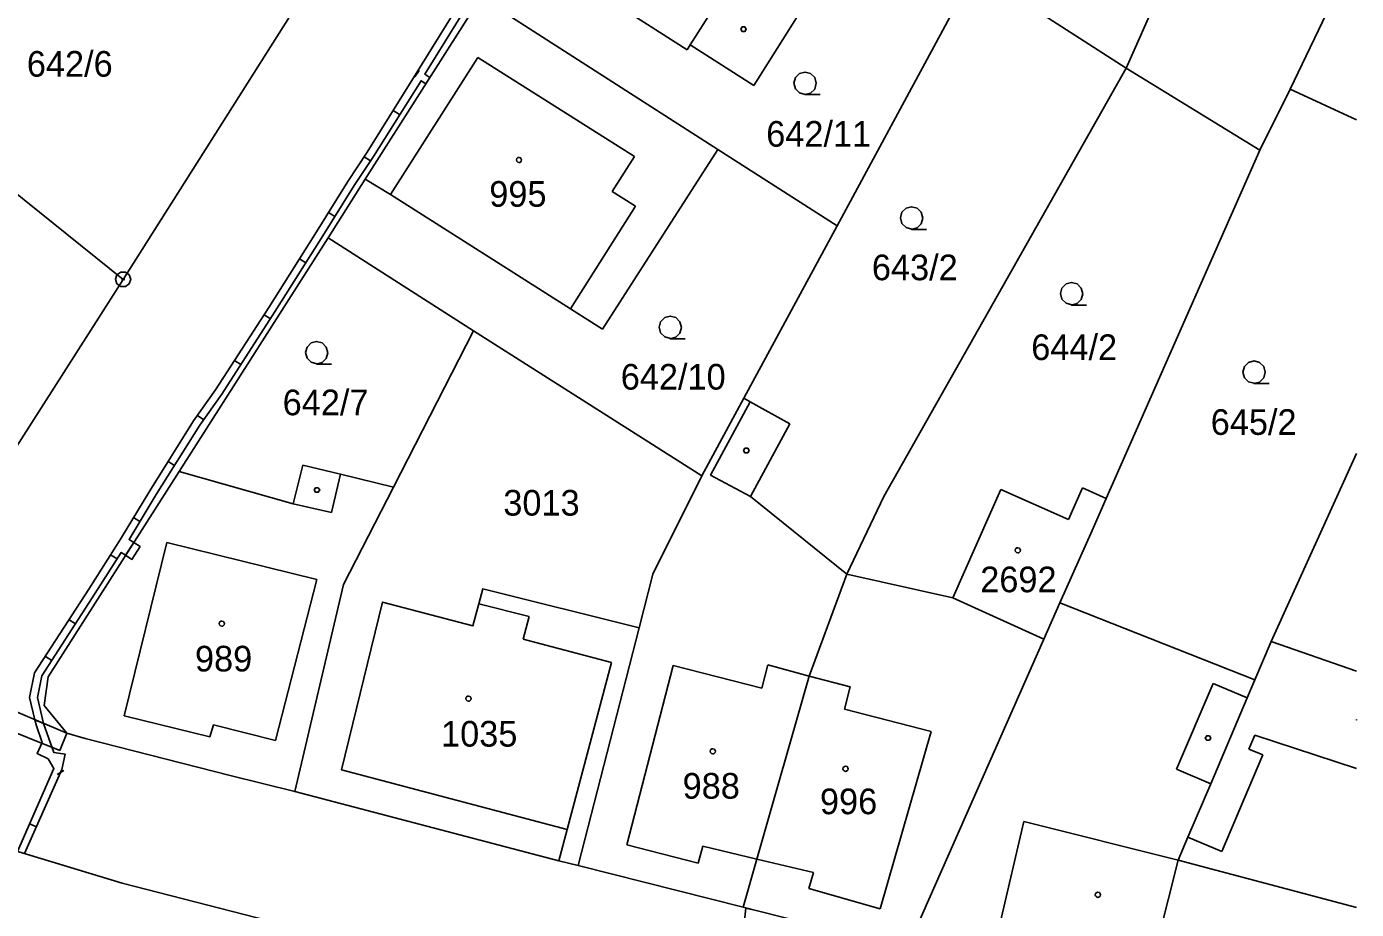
# Model space of a CAD drawing. Extents: x -777309 to -774195, y -1144706 to -1143600.
# Drawn here: x -774288.1 to -774200, y -1144564.6 to -1144506.1 of the extents above; entities that cross this region are included whole.
import ezdxf

# ---------------------------------------------------------------- set-up
doc = ezdxf.new("R2010")
doc.units = 0
for name, color, linetype in [('1', 7, 'Continuous'), ('11', 7, 'Continuous'), ('12', 7, 'Continuous'), ('13', 7, 'Continuous'), ('2', 7, 'Continuous'), ('3', 7, 'Continuous'), ('4', 7, 'Continuous'), ('5', 7, 'Continuous'), ('8', 7, 'Continuous')]:
    doc.layers.add(name, color=color, linetype=linetype)

msp = doc.modelspace()

# ---------------------------------------------------------------- linework, layer by layer
at = {"layer": '1'}
for p, q in [((-774207.5, -1144491.34), (-774215.25, -1144508.81)), ((-774200, -1144501.022), (-774204.39, -1144510.2)), ((-774244.35, -1144507.6), (-774252.93, -1144502.1)), ((-774225.28, -1144502.35), (-774234.41, -1144519.27)), ((-774215.25, -1144508.81), (-774225.28, -1144502.35)), ((-774269.48, -1144503.5), (-774281.71, -1144522.82)), ((-774258.02, -1144504.11), (-774265.67, -1144516.18)), ((-774258.02, -1144504.11), (-774242.31, -1144514.2)), ((-774281.71, -1144522.82), (-774303.15, -1144505.58)), ((-774237.09, -1144505.48), (-774239.93, -1144509.97)), ((-774244.15, -1144507.28), (-774244.35, -1144507.6)), ((-774239.93, -1144509.97), (-774244.15, -1144507.28)), ((-774215.25, -1144508.81), (-774231.3, -1144537.2)), ((-774206.39, -1144514.26), (-774215.25, -1144508.81)), ((-774204.39, -1144510.2), (-774206.39, -1144514.26)), ((-774204.39, -1144510.2), (-774200, -1144512.237)), ((-774249.96, -1144526.11), (-774242.31, -1144514.2)), ((-774242.31, -1144514.2), (-774234.41, -1144519.27)), ((-774216.57, -1144537.34), (-774206.39, -1144514.26)), ((-774265.67, -1144516.18), (-774268.13, -1144520.07)), ((-774263.99, -1144517.18), (-774265.67, -1144516.18)), ((-774252.08, -1144524.76), (-774263.99, -1144517.18)), ((-774240.59, -1144530.68), (-774234.41, -1144519.27)), ((-774278.01, -1144535.55), (-774268.13, -1144520.07)), ((-774268.13, -1144520.07), (-774258.49, -1144526.22)), ((-774281.71, -1144522.82), (-774297.62, -1144547.75)), ((-774249.96, -1144526.11), (-774252.08, -1144524.76)), ((-774258.49, -1144526.22), (-774263.8, -1144536.58)), ((-774258.49, -1144526.22), (-774243.38, -1144535.84)), ((-774243.38, -1144535.84), (-774240.59, -1144530.68)), ((-774240.59, -1144530.68), (-774240.16, -1144530.93)), ((-774237.55, -1144532.39), (-774240.16, -1144530.93)), ((-774240.15, -1144537.21), (-774237.55, -1144532.39)), ((-774200, -1144534.365), (-774205.64, -1144546.82)), ((-774286.69, -1144549.16), (-774278.01, -1144535.55)), ((-774278.01, -1144535.55), (-774270.45, -1144537.69)), ((-774270.45, -1144537.69), (-774269.81, -1144535.12)), ((-774269.81, -1144535.12), (-774267.3, -1144535.73)), ((-774267.3, -1144535.73), (-774263.8, -1144536.58)), ((-774243.38, -1144535.84), (-774246.61, -1144542.36)), ((-774263.8, -1144536.58), (-774267.11, -1144543.03)), ((-774233.76, -1144542.36), (-774240.15, -1144537.21)), ((-774231.3, -1144537.2), (-774233.76, -1144542.36)), ((-774226.73, -1144543.91), (-774223.55, -1144536.74)), ((-774223.55, -1144536.74), (-774219.07, -1144538.72)), ((-774219.07, -1144538.72), (-774218.15, -1144536.64)), ((-774218.15, -1144536.64), (-774216.57, -1144537.34)), ((-774216.57, -1144537.34), (-774217.5, -1144539.45)), ((-774217.5, -1144539.45), (-774219.65, -1144544.26)), ((-774246.61, -1144542.36), (-774247.52, -1144545.91)), ((-774236.25, -1144549.11), (-774233.76, -1144542.36)), ((-774233.76, -1144542.36), (-774226.73, -1144543.91)), ((-774267.11, -1144543.03), (-774270.34, -1144556.75)), ((-774257.89, -1144543.33), (-774258.15, -1144544.31)), ((-774257.89, -1144543.33), (-774247.52, -1144545.91)), ((-774267.24, -1144555.32), (-774264.52, -1144544.2)), ((-774264.52, -1144544.2), (-774258.54, -1144545.78)), ((-774258.54, -1144545.78), (-774258.15, -1144544.31)), ((-774226.73, -1144543.91), (-774220.7, -1144546.67)), ((-774219.65, -1144544.26), (-774220.7, -1144546.67)), ((-774219.65, -1144544.26), (-774206.72, -1144549.35)), ((-774247.52, -1144545.91), (-774251.57, -1144561.67)), ((-774220.7, -1144546.67), (-774229.78, -1144567.17)), ((-774206.72, -1144549.35), (-774205.64, -1144546.82)), ((-774205.64, -1144546.82), (-774200, -1144548.771)), ((-774285.44, -1144552.89), (-774297.62, -1144547.75)), ((-774286.95, -1144551.05), (-774286.69, -1144549.16)), ((-774239.73, -1144561.23), (-774236.25, -1144549.11)), ((-774206.72, -1144549.35), (-774207.23, -1144550.55)), ((-774207.23, -1144550.55), (-774209.65, -1144556.24)), ((-774285.44, -1144552.89), (-774286.95, -1144551.05)), ((-774284.22, -1144553.25), (-774285.44, -1144552.89)), ((-774274.61, -1144555.69), (-774284.22, -1144553.25)), ((-774270.34, -1144556.75), (-774274.61, -1144555.69)), ((-774252.29, -1144559.27), (-774267.24, -1144555.32)), ((-774252.84, -1144561.34), (-774270.34, -1144556.75)), ((-774209.65, -1144556.24), (-774211.16, -1144559.78)), ((-774252.29, -1144559.27), (-774252.84, -1144561.34)), ((-774290.19, -1144560.28), (-774281.77, -1144562.84)), ((-774211.16, -1144559.78), (-774211.8, -1144561.3)), ((-774240.64, -1144564.43), (-774239.73, -1144561.23)), ((-774251.57, -1144561.67), (-774252.84, -1144561.34)), ((-774240.64, -1144564.43), (-774251.57, -1144561.67)), ((-774211.8, -1144561.3), (-774214.3, -1144571.15)), ((-774281.77, -1144562.84), (-774200, -1144583.729)), ((-774229.78, -1144567.17), (-774240.64, -1144564.43))]:
    msp.add_line(p, q, dxfattribs=at)
at = {"layer": '11'}
msp.add_lwpolyline([(-774270.34, -1144556.75), (-774252.84, -1144561.34), (-774252.29, -1144559.27), (-774267.24, -1144555.32), (-774264.52, -1144544.2), (-774258.54, -1144545.78), (-774258.15, -1144544.31), (-774257.89, -1144543.33), (-774247.52, -1144545.91), (-774246.61, -1144542.36), (-774243.38, -1144535.84), (-774258.49, -1144526.22), (-774263.8, -1144536.58), (-774267.11, -1144543.03)], close=True, dxfattribs=at)
at = {"layer": '12'}
for p, q in [((-774244.35, -1144507.6), (-774252.93, -1144502.1)), ((-774241.29, -1144502.81), (-774244.15, -1144507.28)), ((-774244.15, -1144507.28), (-774244.35, -1144507.6)), ((-774263.99, -1144517.18), (-774258.22, -1144508.11)), ((-774247.82, -1144514.67), (-774258.22, -1144508.11)), ((-774249.3, -1144517), (-774247.82, -1144514.67)), ((-774252.08, -1144524.76), (-774263.99, -1144517.18)), ((-774247.77, -1144517.97), (-774249.3, -1144517)), ((-774252.08, -1144524.76), (-774247.77, -1144517.97)), ((-774226.73, -1144543.91), (-774223.55, -1144536.74)), ((-774223.55, -1144536.74), (-774219.07, -1144538.72)), ((-774219.07, -1144538.72), (-774218.15, -1144536.64)), ((-774218.15, -1144536.64), (-774216.57, -1144537.34)), ((-774216.57, -1144537.34), (-774217.5, -1144539.45)), ((-774217.5, -1144539.45), (-774219.65, -1144544.26)), ((-774278.81, -1144540.25), (-774281.64, -1144551.75)), ((-774268.87, -1144542.71), (-774278.81, -1144540.25)), ((-774271.62, -1144553.38), (-774268.87, -1144542.71)), ((-774267.24, -1144555.32), (-774264.52, -1144544.2)), ((-774264.52, -1144544.2), (-774258.54, -1144545.78)), ((-774258.54, -1144545.78), (-774258.15, -1144544.31)), ((-774258.15, -1144544.31), (-774254.81, -1144545.16)), ((-774226.73, -1144543.91), (-774220.7, -1144546.67)), ((-774219.65, -1144544.26), (-774220.7, -1144546.67)), ((-774254.81, -1144545.16), (-774255.2, -1144546.66)), ((-774255.2, -1144546.66), (-774249.36, -1144548.2)), ((-774249.36, -1144548.2), (-774252.29, -1144559.27)), ((-774248.35, -1144560.29), (-774245.28, -1144548.4)), ((-774245.28, -1144548.4), (-774239.39, -1144549.9)), ((-774239.39, -1144549.9), (-774239, -1144548.37)), ((-774239, -1144548.37), (-774236.25, -1144549.11)), ((-774239.73, -1144561.23), (-774236.25, -1144549.11)), ((-774239.73, -1144561.23), (-774236.25, -1144549.11)), ((-774236.25, -1144549.11), (-774233.55, -1144549.82)), ((-774233.55, -1144549.82), (-774233.92, -1144551.3)), ((-774233.92, -1144551.3), (-774228.17, -1144552.77)), ((-774281.64, -1144551.75), (-774275.96, -1144553.14)), ((-774275.96, -1144553.14), (-774275.72, -1144552.33)), ((-774275.72, -1144552.33), (-774271.62, -1144553.38)), ((-774228.17, -1144552.77), (-774231.56, -1144564.54)), ((-774252.29, -1144559.27), (-774267.24, -1144555.32)), ((-774223.6, -1144565.45), (-774222.04, -1144558.74)), ((-774222.04, -1144558.74), (-774211.8, -1144561.3)), ((-774243.61, -1144561.51), (-774248.35, -1144560.29)), ((-774243.31, -1144560.37), (-774243.61, -1144561.51)), ((-774239.73, -1144561.23), (-774243.31, -1144560.37)), ((-774235.97, -1144562.13), (-774239.73, -1144561.23)), ((-774211.8, -1144561.3), (-774214.3, -1144571.15)), ((-774211.8, -1144561.3), (-774214.3, -1144571.15)), ((-774211.8, -1144561.3), (-774200, -1144564.438)), ((-774236.28, -1144563.18), (-774235.97, -1144562.13)), ((-774231.56, -1144564.54), (-774236.28, -1144563.18))]:
    msp.add_line(p, q, dxfattribs=at)
at = {"layer": '13'}
for p, q in [((-774262.103, -1144508.968), (-774262.375, -1144509.388)), ((-774263.824, -1144511.624), (-774263.4, -1144511.888)), ((-774265.32, -1144514.964), (-774265.738, -1144514.688)), ((-774268.107, -1144518.38), (-774267.683, -1144518.645)), ((-774269.613, -1144521.714), (-774270.036, -1144521.449)), ((-774272.363, -1144525.154), (-774271.943, -1144525.426)), ((-774273.908, -1144528.463), (-774274.329, -1144528.192)), ((-774276.776, -1144531.825), (-774276.367, -1144532.113)), ((-774278.305, -1144535.144), (-774278.728, -1144534.877)), ((-774281.027, -1144538.602), (-774280.599, -1144538.86)), ((-774282.116, -1144541.345), (-774282.539, -1144541.078)), ((-774285.293, -1144545.368), (-774284.874, -1144545.64)), ((-774297.62, -1144547.75), (-774285.44, -1144552.89)), ((-774286.439, -1144548.077), (-774286.859, -1144547.806)), ((-774285.9, -1144554.04), (-774297.18, -1144549.51)), ((-774285.44, -1144552.89), (-774285.9, -1144554.04)), ((-774286.082, -1144555.619), (-774285.649, -1144555.369)), ((-774287.457, -1144559.098), (-774287.915, -1144558.896))]:
    msp.add_line(p, q, dxfattribs=at)
for points in [[(-774252.87, -1144495.36), (-774254.34, -1144497.78), (-774258.3, -1144503.67), (-774261.73, -1144509.21), (-774261.39, -1144509.43), (-774261.66, -1144509.85), (-774261.97, -1144509.65), (-774265.12, -1144514.66), (-774266.4, -1144516.6), (-774268.6, -1144520.1), (-774271.63, -1144524.93), (-774275.17, -1144530.42), (-774276.62, -1144532.48), (-774279.53, -1144537.08), (-774281.32, -1144540.06), (-774281.01, -1144540.25), (-774281.55, -1144541.1), (-774281.84, -1144540.91), (-774283.56, -1144543.62), (-774287.1, -1144549.1), (-774287.39, -1144550.52), (-774286.99, -1144552.24)], [(-774286.99, -1144552.24), (-774287.56, -1144552), (-774287.91, -1144550.52), (-774287.58, -1144548.9), (-774283.98, -1144543.34), (-774281.89, -1144540.03), (-774279.95, -1144536.82), (-774277.04, -1144532.2), (-774275.59, -1144530.14), (-774272.05, -1144524.67), (-774269.02, -1144519.84), (-774266.82, -1144516.32), (-774265.54, -1144514.38), (-774262.29, -1144509.16), (-774258.72, -1144503.39)], [(-774200, -1144575.754), (-774201.61, -1144575.35), (-774204.52, -1144574.41), (-774211.77, -1144572.53), (-774222.87, -1144569.9), (-774232.75, -1144567.32), (-774240.55, -1144565.3), (-774240.46, -1144564.48), (-774239.97, -1144564.6)]]:
    msp.add_lwpolyline(points, dxfattribs=at)
for points in [[(-774281.01, -1144540.25), (-774280.59, -1144540.52), (-774281.13, -1144541.37), (-774281.55, -1144541.1)], [(-774286.99, -1144552.24), (-774286.31, -1144554.16), (-774285.56, -1144554.27), (-774285.78, -1144555.3), (-774288.24, -1144560.87), (-774288.72, -1144560.73), (-774286.3, -1144555.24), (-774286.68, -1144554.58), (-774287.41, -1144554.24), (-774287.07, -1144553.51), (-774287.46, -1144552.41), (-774287.56, -1144552)]]:
    msp.add_lwpolyline(points, close=True, dxfattribs=at)
at = {"layer": '3'}
for points in [[(-774236.52, -1144510.55), (-774236.9, -1144510.45), (-774237.17, -1144510.18), (-774237.27, -1144509.81), (-774237.17, -1144509.44), (-774236.9, -1144509.17), (-774236.53, -1144509.07), (-774236.16, -1144509.17), (-774235.89, -1144509.44), (-774235.79, -1144509.82), (-774235.89, -1144510.2), (-774236.16, -1144510.47), (-774236.54, -1144510.57), (-774235.54, -1144510.57)], [(-774229.46, -1144519.48), (-774229.84, -1144519.38), (-774230.11, -1144519.11), (-774230.21, -1144518.74), (-774230.11, -1144518.37), (-774229.84, -1144518.1), (-774229.47, -1144518), (-774229.1, -1144518.1), (-774228.83, -1144518.37), (-774228.73, -1144518.75), (-774228.83, -1144519.13), (-774229.1, -1144519.4), (-774229.48, -1144519.5), (-774228.48, -1144519.5)], [(-774218.86, -1144524.5), (-774219.24, -1144524.4), (-774219.51, -1144524.13), (-774219.61, -1144523.76), (-774219.51, -1144523.39), (-774219.24, -1144523.12), (-774218.87, -1144523.02), (-774218.5, -1144523.12), (-774218.23, -1144523.39), (-774218.13, -1144523.77), (-774218.23, -1144524.15), (-774218.5, -1144524.42), (-774218.88, -1144524.52), (-774217.88, -1144524.52)], [(-774245.45, -1144526.73), (-774245.83, -1144526.63), (-774246.1, -1144526.36), (-774246.2, -1144525.99), (-774246.1, -1144525.62), (-774245.83, -1144525.35), (-774245.46, -1144525.25), (-774245.09, -1144525.35), (-774244.82, -1144525.62), (-774244.72, -1144526), (-774244.82, -1144526.38), (-774245.09, -1144526.65), (-774245.47, -1144526.75), (-774244.47, -1144526.75)], [(-774268.88, -1144528.41), (-774269.26, -1144528.31), (-774269.53, -1144528.04), (-774269.63, -1144527.67), (-774269.53, -1144527.3), (-774269.26, -1144527.03), (-774268.89, -1144526.93), (-774268.52, -1144527.03), (-774268.25, -1144527.3), (-774268.15, -1144527.68), (-774268.25, -1144528.06), (-774268.52, -1144528.33), (-774268.9, -1144528.43), (-774267.9, -1144528.43)], [(-774206.77, -1144529.7), (-774207.15, -1144529.6), (-774207.42, -1144529.33), (-774207.52, -1144528.96), (-774207.42, -1144528.59), (-774207.15, -1144528.32), (-774206.78, -1144528.22), (-774206.41, -1144528.32), (-774206.14, -1144528.59), (-774206.04, -1144528.97), (-774206.14, -1144529.35), (-774206.41, -1144529.62), (-774206.79, -1144529.72), (-774205.79, -1144529.72)]]:
    msp.add_lwpolyline(points, dxfattribs=at)
at = {"layer": '4'}
for p, q in [((-774241.29, -1144502.81), (-774244.15, -1144507.28)), ((-774263.99, -1144517.18), (-774258.22, -1144508.11)), ((-774247.82, -1144514.67), (-774258.22, -1144508.11)), ((-774249.3, -1144517), (-774247.82, -1144514.67)), ((-774247.77, -1144517.97), (-774249.3, -1144517)), ((-774252.08, -1144524.76), (-774247.77, -1144517.97)), ((-774242.79, -1144535.78), (-774240.16, -1144530.93)), ((-774267.91, -1144538.26), (-774267.3, -1144535.73)), ((-774240.15, -1144537.21), (-774242.79, -1144535.78)), ((-774270.45, -1144537.69), (-774267.91, -1144538.26)), ((-774278.81, -1144540.25), (-774281.64, -1144551.75)), ((-774268.87, -1144542.71), (-774278.81, -1144540.25)), ((-774271.62, -1144553.38), (-774268.87, -1144542.71)), ((-774258.15, -1144544.31), (-774254.81, -1144545.16)), ((-774254.81, -1144545.16), (-774255.2, -1144546.66)), ((-774255.2, -1144546.66), (-774249.36, -1144548.2)), ((-774249.36, -1144548.2), (-774252.29, -1144559.27)), ((-774248.35, -1144560.29), (-774245.28, -1144548.4)), ((-774245.28, -1144548.4), (-774239.39, -1144549.9)), ((-774239.39, -1144549.9), (-774239, -1144548.37)), ((-774239, -1144548.37), (-774236.25, -1144549.11)), ((-774236.25, -1144549.11), (-774233.55, -1144549.82)), ((-774211.91, -1144555.27), (-774209.49, -1144549.59)), ((-774209.49, -1144549.59), (-774207.23, -1144550.55)), ((-774233.55, -1144549.82), (-774233.92, -1144551.3)), ((-774233.92, -1144551.3), (-774228.17, -1144552.77)), ((-774281.64, -1144551.75), (-774275.96, -1144553.14)), ((-774275.96, -1144553.14), (-774275.72, -1144552.33)), ((-774275.72, -1144552.33), (-774271.62, -1144553.38)), ((-774228.17, -1144552.77), (-774231.56, -1144564.54)), ((-774206.73, -1144553.02), (-774207.12, -1144553.94)), ((-774200, -1144555.232), (-774206.73, -1144553.02)), ((-774207.12, -1144553.94), (-774206.2, -1144554.33)), ((-774206.2, -1144554.33), (-774208.92, -1144560.73)), ((-774209.65, -1144556.24), (-774211.91, -1144555.27)), ((-774223.6, -1144565.45), (-774222.04, -1144558.74)), ((-774222.04, -1144558.74), (-774211.8, -1144561.3)), ((-774243.61, -1144561.51), (-774248.35, -1144560.29)), ((-774208.92, -1144560.73), (-774211.16, -1144559.78)), ((-774243.31, -1144560.37), (-774243.61, -1144561.51)), ((-774239.73, -1144561.23), (-774243.31, -1144560.37)), ((-774235.97, -1144562.13), (-774239.73, -1144561.23)), ((-774211.8, -1144561.3), (-774200, -1144564.438)), ((-774236.28, -1144563.18), (-774235.97, -1144562.13)), ((-774231.56, -1144564.54), (-774236.28, -1144563.18))]:
    msp.add_line(p, q, dxfattribs=at)
at = {"layer": '5'}
msp.add_line((-774200, -1144552.027), (-774200, -1144551.993), dxfattribs=at)
for points in [[(-774240.52, -1144506.08), (-774240.43, -1144506.23), (-774240.52, -1144506.38), (-774240.7, -1144506.38), (-774240.79, -1144506.23), (-774240.7, -1144506.08)], [(-774255.48, -1144514.73), (-774255.38, -1144514.75), (-774255.33, -1144514.84), (-774255.31, -1144514.9), (-774255.33, -1144514.99), (-774255.41, -1144515.06), (-774255.48, -1144515.07), (-774255.57, -1144515.04), (-774255.63, -1144514.98), (-774255.65, -1144514.9), (-774255.63, -1144514.81), (-774255.55, -1144514.74)], [(-774240.33, -1144534.01), (-774240.24, -1144534.16), (-774240.33, -1144534.31), (-774240.51, -1144534.31), (-774240.6, -1144534.16), (-774240.51, -1144534.01)], [(-774268.78, -1144536.62), (-774268.69, -1144536.77), (-774268.78, -1144536.92), (-774268.96, -1144536.92), (-774269.05, -1144536.77), (-774268.96, -1144536.62)], [(-774222.43, -1144540.6), (-774222.33, -1144540.62), (-774222.28, -1144540.71), (-774222.26, -1144540.77), (-774222.28, -1144540.86), (-774222.36, -1144540.93), (-774222.43, -1144540.94), (-774222.52, -1144540.91), (-774222.58, -1144540.85), (-774222.6, -1144540.77), (-774222.58, -1144540.68), (-774222.5, -1144540.61)], [(-774275.17, -1144545.46), (-774275.07, -1144545.48), (-774275.02, -1144545.57), (-774275, -1144545.63), (-774275.02, -1144545.72), (-774275.1, -1144545.79), (-774275.17, -1144545.8), (-774275.26, -1144545.77), (-774275.32, -1144545.71), (-774275.34, -1144545.63), (-774275.32, -1144545.54), (-774275.24, -1144545.47)], [(-774258.83, -1144550.43), (-774258.73, -1144550.45), (-774258.68, -1144550.54), (-774258.66, -1144550.6), (-774258.68, -1144550.69), (-774258.76, -1144550.76), (-774258.83, -1144550.77), (-774258.92, -1144550.74), (-774258.98, -1144550.68), (-774259, -1144550.6), (-774258.98, -1144550.51), (-774258.9, -1144550.44)], [(-774209.74, -1144553.06), (-774209.65, -1144553.21), (-774209.74, -1144553.36), (-774209.92, -1144553.36), (-774210.01, -1144553.21), (-774209.92, -1144553.06)], [(-774242.64, -1144553.92), (-774242.54, -1144553.94), (-774242.49, -1144554.03), (-774242.47, -1144554.09), (-774242.49, -1144554.18), (-774242.57, -1144554.25), (-774242.64, -1144554.26), (-774242.73, -1144554.23), (-774242.79, -1144554.17), (-774242.81, -1144554.09), (-774242.79, -1144554), (-774242.71, -1144553.93)], [(-774233.85, -1144555.08), (-774233.75, -1144555.1), (-774233.7, -1144555.19), (-774233.68, -1144555.25), (-774233.7, -1144555.34), (-774233.78, -1144555.41), (-774233.85, -1144555.42), (-774233.94, -1144555.39), (-774234, -1144555.33), (-774234.02, -1144555.25), (-774234, -1144555.16), (-774233.92, -1144555.09)], [(-774217.13, -1144563.43), (-774217.03, -1144563.45), (-774216.98, -1144563.54), (-774216.96, -1144563.6), (-774216.98, -1144563.69), (-774217.06, -1144563.76), (-774217.13, -1144563.77), (-774217.22, -1144563.74), (-774217.28, -1144563.68), (-774217.3, -1144563.6), (-774217.28, -1144563.51), (-774217.2, -1144563.44)]]:
    msp.add_lwpolyline(points, close=True, dxfattribs=at)
msp.add_lwpolyline([(-774200, -1144551.993), (-774200.01, -1144552.01), (-774200, -1144552.027)], dxfattribs=at)
at = {"layer": '8'}
msp.add_line((-774281.83, -1144522.82), (-774281.59, -1144522.82), dxfattribs=at)
msp.add_lwpolyline([(-774281.56, -1144522.34), (-774281.31, -1144522.52), (-774281.21, -1144522.81), (-774281.31, -1144523.1), (-774281.56, -1144523.28), (-774281.87, -1144523.28), (-774282.12, -1144523.1), (-774282.22, -1144522.81), (-774282.12, -1144522.52), (-774281.87, -1144522.34)], close=True, dxfattribs=at)

# ---------------------------------------------------------------- texts
at = {"layer": '2'}
for s, p in [('642/6', (-774288.093, -1144509.38)), ('642/11', (-774239.103, -1144514.02)), ('995', (-774257.453, -1144518)), ('643/2', (-774232.103, -1144522.87)), ('644/2', (-774221.543, -1144528.16)), ('642/10', (-774248.743, -1144530.12)), ('642/7', (-774271.143, -1144531.82)), ('645/2', (-774209.653, -1144533.12)), ('3013', (-774256.523, -1144538.47)), ('2692', (-774224.923, -1144543.55)), ('989', (-774276.953, -1144548.8)), ('1035', (-774260.647, -1144553.78)), ('988', (-774244.643, -1144557.23)), ('996', (-774235.543, -1144558.26))]:
    msp.add_text(s, height=1.7, dxfattribs=at).set_placement(p)

doc.saveas('drawing.dxf')
